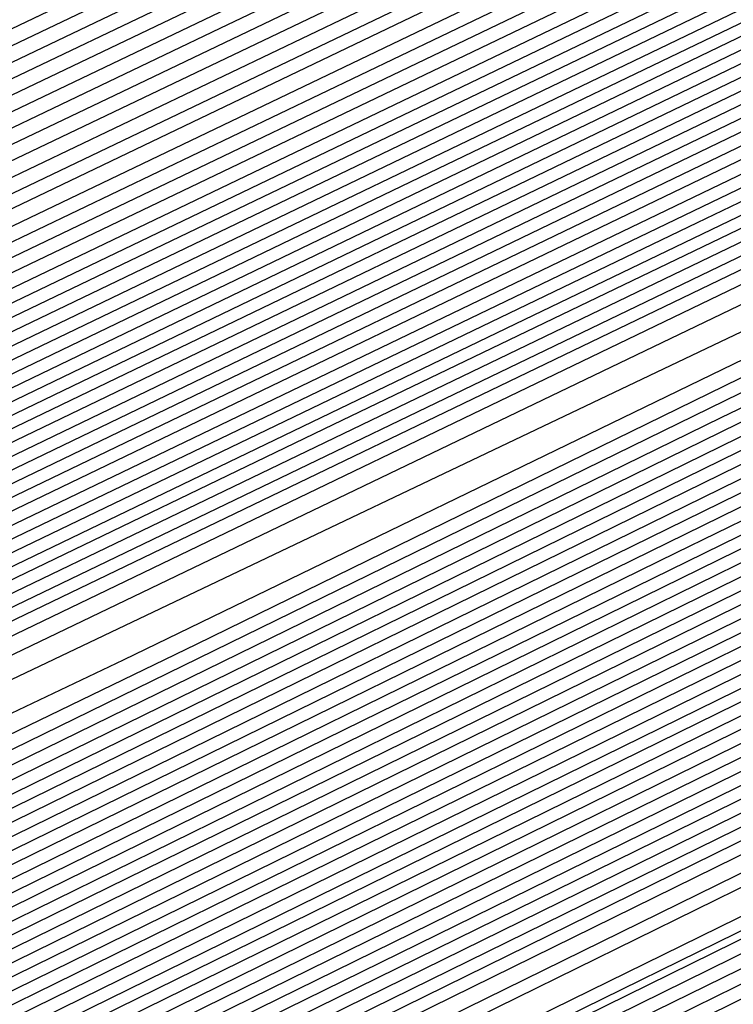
# Model space of a CAD drawing. Extents: x 3249832 to 3255657, y 13789405 to 13793316.
# Tile 327 of 656: x 3254709.3 to 3254710.113, y 13790584.777 to 13790585.898. Entities that reach past the tile are written whole.
import ezdxf

# ---------------------------------------------------------------- set-up
doc = ezdxf.new("R2010")
doc.units = 0
doc.header["$LTSCALE"] = 100
doc.header["$MEASUREMENT"] = 0
for name, color, linetype in [('GRATIO_CON', 10, 'CONTINUOUS'), ('GRATIO_ICON', 7, 'CONTINUOUS'), ('TARGETS_EAST', 7, 'CONTINUOUS')]:
    doc.layers.add(name, color=color, linetype=linetype)

# ---------------------------------------------------------------- blocks, each defined once
blk = doc.blocks.new('Gratio_032316_contours')
at = {"layer": 'GRATIO_CON', "color": 1, "linetype": 'Continuous', "flags": 128}
for points in [[(3254642.139, 13790551.7053), (3254660.6124, 13790560.6687), (3254682.3072, 13790571.2723), (3254700.7352, 13790580.305), (3254711.0317, 13790585.3564), (3254714.825, 13790587.2199), (3254715.3665, 13790587.4896), (3254715.3659, 13790587.4937), (3254715.3657, 13790587.4969), (3254715.3666, 13790587.4975), (3254715.9081, 13790587.7572), (3254719.6861, 13790589.589), (3254729.9352, 13790594.5687), (3254748.2689, 13790603.4881), (3254769.8147, 13790614.0012), (3254788.079, 13790622.9777)], [(3254643.9573, 13790552.6097), (3254661.9705, 13790561.3498), (3254683.1246, 13790571.6892), (3254701.0934, 13790580.4969), (3254711.1333, 13790585.4226), (3254714.8321, 13790587.2398), (3254715.3601, 13790587.5029), (3254715.3596, 13790587.5069), (3254715.3595, 13790587.5098), (3254715.3603, 13790587.5104), (3254715.8805, 13790587.7597), (3254719.5093, 13790589.5191), (3254729.3537, 13790594.3022), (3254746.9632, 13790602.8693), (3254767.6581, 13790612.9672), (3254785.2011, 13790621.5892)], [(3254645.7757, 13790553.5142), (3254663.3285, 13790562.0309), (3254683.9419, 13790572.1067), (3254701.4513, 13790580.6909), (3254711.2342, 13790585.4933), (3254714.8385, 13790587.2659), (3254715.3542, 13790587.5212), (3254715.853, 13790587.7617), (3254719.3325, 13790589.4492), (3254728.7721, 13790594.0356), (3254745.6576, 13790602.2505), (3254765.5015, 13790611.9331), (3254782.3232, 13790620.2006)], [(3254647.5941, 13790554.4186), (3254664.6865, 13790562.712), (3254684.7593, 13790572.5235), (3254701.8095, 13790580.8826), (3254711.336, 13790585.5591), (3254714.8458, 13790587.2852), (3254715.348, 13790587.5339), (3254715.8254, 13790587.7641), (3254719.1557, 13790589.3793), (3254728.1905, 13790593.7691), (3254744.3519, 13790601.6317), (3254763.3449, 13790610.8991), (3254779.4453, 13790618.8121)], [(3254651.2308, 13790556.2274), (3254667.4026, 13790564.0741), (3254686.3942, 13790573.3572), (3254702.526, 13790581.266), (3254711.5395, 13790585.6907), (3254714.8603, 13790587.3239), (3254715.3355, 13790587.5594), (3254715.7702, 13790587.7691), (3254718.8022, 13790589.2396), (3254727.0274, 13790593.236), (3254741.7406, 13790600.3941), (3254759.0318, 13790608.8311), (3254773.6894, 13790616.035)], [(3254653.0492, 13790557.1319), (3254668.7606, 13790564.7552), (3254687.2116, 13790573.774), (3254702.8843, 13790581.4577), (3254711.6412, 13790585.7564), (3254714.8676, 13790587.3433), (3254715.3293, 13790587.5721), (3254715.7426, 13790587.7716), (3254718.6254, 13790589.1697), (3254726.4458, 13790592.9695), (3254740.435, 13790599.7753), (3254756.8752, 13790607.7971), (3254770.8115, 13790614.6465), (3254778.5294, 13790618.5309)], [(3254646.2517, 13790553.9528), (3254654.8675, 13790558.0363), (3254670.1186, 13790565.4362), (3254688.0291, 13790574.1908), (3254703.2426, 13790581.6494), (3254711.743, 13790585.8222), (3254714.8749, 13790587.3627), (3254715.3231, 13790587.5848), (3254715.7151, 13790587.774), (3254718.4486, 13790589.0998), (3254725.8643, 13790592.703), (3254739.1294, 13790599.1565), (3254754.7186, 13790606.7631), (3254767.9336, 13790613.258), (3254775.252, 13790616.9413)], [(3254648.3232, 13790554.9771), (3254656.6859, 13790558.9407), (3254671.4766, 13790566.1173), (3254688.8465, 13790574.6076), (3254703.6008, 13790581.8411), (3254711.8447, 13790585.888), (3254714.8821, 13790587.382), (3254715.3169, 13790587.5976), (3254715.6875, 13790587.7765), (3254718.2718, 13790589.03), (3254725.2827, 13790592.4364), (3254737.8237, 13790598.5377), (3254752.562, 13790605.7291), (3254765.0557, 13790611.8694), (3254771.9746, 13790615.3518)], [(3254652.466, 13790557.0257), (3254660.3226, 13790560.7496), (3254674.1927, 13790567.4794), (3254690.4813, 13790575.4413), (3254704.3173, 13790582.2246), (3254712.0482, 13790586.0196), (3254714.8967, 13790587.4207), (3254715.3044, 13790587.623), (3254715.6323, 13790587.7815), (3254717.9183, 13790588.8903), (3254724.1196, 13790591.9033), (3254735.2124, 13790597.3001), (3254748.2489, 13790603.6611), (3254759.2998, 13790609.0924), (3254765.4198, 13790612.1726), (3254767.5973, 13790613.3706), (3254767.8046, 13790613.628), (3254767.8447, 13790613.807), (3254768.8446, 13790614.4523), (3254771.7623, 13790616.0293)], [(3254651.241, 13790556.5836), (3254654.5375, 13790558.0501), (3254662.141, 13790561.654), (3254675.5507, 13790568.1605), (3254691.2988, 13790575.8581), (3254704.6756, 13790582.4163), (3254712.1499, 13790586.0854), (3254714.904, 13790587.4401), (3254715.2982, 13790587.6357), (3254715.6047, 13790587.7839), (3254717.7415, 13790588.8204), (3254723.538, 13790591.6368), (3254733.9068, 13790596.6813), (3254746.0923, 13790602.627), (3254756.4219, 13790607.7038), (3254762.1424, 13790610.583), (3254764.1778, 13790611.7028), (3254764.3715, 13790611.9434), (3254764.4337, 13790612.1232), (3254765.5415, 13790612.8137), (3254768.7386, 13790614.5249), (3254774.566, 13790617.5186)], [(3254651.548, 13790556.8702), (3254653.3699, 13790557.6315), (3254656.6089, 13790559.0744), (3254663.9594, 13790562.5584), (3254676.9087, 13790568.8416), (3254692.1162, 13790576.2749), (3254705.0338, 13790582.608), (3254712.2517, 13790586.1512), (3254714.9112, 13790587.4594), (3254715.292, 13790587.6484), (3254715.5771, 13790587.7864), (3254717.5647, 13790588.7505), (3254722.9564, 13790591.3703), (3254732.6011, 13790596.0625), (3254743.9357, 13790601.593), (3254753.544, 13790606.3153), (3254758.865, 13790608.9934), (3254760.7582, 13790610.035), (3254760.9385, 13790610.2589), (3254761.0228, 13790610.4394), (3254762.2384, 13790611.1751), (3254765.7149, 13790613.0205), (3254772.0375, 13790616.2604)], [(3254678.2668, 13790569.5227), (3254692.9336, 13790576.6918), (3254705.3921, 13790582.7997), (3254712.3534, 13790586.217), (3254714.9185, 13790587.4788), (3254715.2858, 13790587.6612), (3254715.5496, 13790587.7889), (3254717.3879, 13790588.6807), (3254722.3749, 13790591.1037), (3254731.2955, 13790595.4436), (3254741.7791, 13790600.559), (3254750.666, 13790604.9267), (3254755.5876, 13790607.4038), (3254757.3387, 13790608.3672), (3254757.5054, 13790608.5743), (3254757.6118, 13790608.7556), (3254758.9353, 13790609.5366), (3254762.6912, 13790611.5161), (3254769.509, 13790615.0021), (3254777.6739, 13790619.1394)], [(3254680.9828, 13790570.8848), (3254694.5684, 13790577.5253), (3254706.1082, 13790583.1826), (3254712.556, 13790586.3474), (3254714.9315, 13790587.5159), (3254715.271, 13790587.6858), (3254715.2714, 13790587.6881), (3254715.2722, 13790587.6892), (3254715.2732, 13790587.689), (3254715.4944, 13790587.7945), (3254717.0344, 13790588.541), (3254721.2117, 13790590.5707), (3254728.6842, 13790594.206), (3254737.4659, 13790598.491), (3254744.9102, 13790602.1497), (3254749.0328, 13790604.2246), (3254750.4996, 13790605.0316), (3254750.6393, 13790605.2051), (3254750.7899, 13790605.388), (3254752.329, 13790606.2594), (3254756.6438, 13790608.5072), (3254764.4521, 13790612.4857), (3254773.7947, 13790617.2146)], [(3254682.3408, 13790571.5658), (3254695.3858, 13790577.9421), (3254706.4664, 13790583.3743), (3254712.6576, 13790586.4132), (3254714.9386, 13790587.5352), (3254715.2646, 13790587.6983), (3254715.2651, 13790587.7006), (3254715.2659, 13790587.7017), (3254715.267, 13790587.7016), (3254715.4668, 13790587.797), (3254716.8576, 13790588.4711), (3254720.6302, 13790590.3041), (3254727.3786, 13790593.5872), (3254735.3094, 13790597.457), (3254742.0323, 13790600.7611), (3254745.7554, 13790602.635), (3254747.0801, 13790603.3639), (3254747.2062, 13790603.5205), (3254747.379, 13790603.7042), (3254749.0259, 13790604.6209), (3254753.6201, 13790607.0028), (3254761.9237, 13790611.2275), (3254771.8551, 13790616.2521)], [(3254683.6989, 13790572.2469), (3254696.2032, 13790578.3589), (3254706.8246, 13790583.566), (3254712.7593, 13790586.4789), (3254714.9457, 13790587.5545), (3254715.2583, 13790587.7108), (3254715.2588, 13790587.7131), (3254715.2597, 13790587.7142), (3254715.2608, 13790587.7142), (3254715.4392, 13790587.7994), (3254716.6808, 13790588.4013), (3254720.0486, 13790590.0376), (3254726.0729, 13790592.9684), (3254733.1528, 13790596.423), (3254739.1543, 13790599.3726), (3254742.478, 13790601.0454), (3254743.6606, 13790601.6961), (3254743.7731, 13790601.8359), (3254743.968, 13790602.0204), (3254745.7228, 13790602.9823), (3254750.5964, 13790605.4984), (3254759.3952, 13790609.9692), (3254769.9155, 13790615.2897), (3254779.2011, 13790619.9784)], [(3254685.0569, 13790572.928), (3254697.0206, 13790578.7757), (3254707.1829, 13790583.7577), (3254712.8609, 13790586.5447), (3254714.9528, 13790587.5738), (3254715.2519, 13790587.7234), (3254715.2526, 13790587.7256), (3254715.2535, 13790587.7267), (3254715.2546, 13790587.7269), (3254715.4116, 13790587.8019), (3254716.504, 13790588.3314), (3254719.4671, 13790589.7711), (3254724.7673, 13790592.3496), (3254730.9962, 13790595.389), (3254736.2764, 13790597.9841), (3254739.2006, 13790599.4558), (3254740.241, 13790600.0283), (3254740.3401, 13790600.1513), (3254740.5571, 13790600.3366), (3254742.4197, 13790601.3437), (3254747.5727, 13790603.994), (3254756.8668, 13790608.711), (3254767.9759, 13790614.3273), (3254777.7802, 13790619.2776)], [(3254687.7729, 13790574.2901), (3254698.6554, 13790579.6094), (3254707.8993, 13790584.1411), (3254713.0642, 13790586.6762), (3254714.9671, 13790587.6123), (3254715.2393, 13790587.7484), (3254715.24, 13790587.7505), (3254715.241, 13790587.7518), (3254715.2422, 13790587.7521), (3254715.3565, 13790587.8068), (3254716.1504, 13790588.1917), (3254718.3039, 13790589.238), (3254722.156, 13790591.112), (3254726.683, 13790593.3209), (3254730.5206, 13790595.207), (3254732.6458, 13790596.2766), (3254733.4019, 13790596.6927), (3254733.4739, 13790596.7821), (3254733.7351, 13790596.969), (3254735.8135, 13790598.0666), (3254741.5253, 13790600.9852), (3254751.8099, 13790606.1945), (3254764.0967, 13790612.4024), (3254774.9383, 13790617.8759)], [(3254689.131, 13790574.9712), (3254699.4729, 13790580.0262), (3254708.2575, 13790584.3328), (3254713.1658, 13790586.742), (3254714.9742, 13790587.6316), (3254715.2329, 13790587.761), (3254715.2337, 13790587.763), (3254715.2348, 13790587.7643), (3254715.2359, 13790587.7648), (3254715.3289, 13790587.8092), (3254715.9737, 13790588.1218), (3254717.7224, 13790588.9714), (3254720.8504, 13790590.4932), (3254724.5264, 13790592.2869), (3254727.6426, 13790593.8185), (3254729.3684, 13790594.687), (3254729.9824, 13790595.0249), (3254730.0409, 13790595.0975), (3254730.3242, 13790595.2852), (3254732.5104, 13790596.428), (3254738.5016, 13790599.4807), (3254749.2814, 13790604.9363), (3254762.1571, 13790611.44), (3254773.5174, 13790617.1751)], [(3254690.489, 13790575.6522), (3254700.2903, 13790580.443), (3254708.6157, 13790584.5245), (3254713.2674, 13790586.8077), (3254714.9813, 13790587.6509), (3254715.2266, 13790587.7735), (3254715.2275, 13790587.7755), (3254715.2286, 13790587.7768), (3254715.2297, 13790587.7774), (3254715.3013, 13790587.8117), (3254715.7969, 13790588.0519), (3254717.1408, 13790588.7049), (3254719.5447, 13790589.8744), (3254722.3699, 13790591.2529), (3254724.7647, 13790592.4299), (3254726.091, 13790593.0974), (3254726.5629, 13790593.3571), (3254726.6078, 13790593.4129), (3254726.9132, 13790593.6014), (3254729.2072, 13790594.7894), (3254735.4779, 13790597.9763), (3254746.753, 13790603.6781), (3254760.2175, 13790610.4776), (3254772.0965, 13790616.4743)], [(3254691.847, 13790576.3333), (3254701.1077, 13790580.8598), (3254708.9739, 13790584.7162), (3254713.3691, 13790586.8735), (3254714.9885, 13790587.6701), (3254715.2202, 13790587.7861), (3254715.2212, 13790587.788), (3254715.2224, 13790587.7893), (3254715.2235, 13790587.79), (3254715.2737, 13790587.8141), (3254715.6201, 13790587.9821), (3254716.5592, 13790588.4384), (3254718.2391, 13790589.2556), (3254720.2133, 13790590.2189), (3254721.8868, 13790591.0414), (3254722.8136, 13790591.5079), (3254723.1433, 13790591.6893), (3254723.1747, 13790591.7283), (3254723.5023, 13790591.9176), (3254725.9041, 13790593.1509), (3254732.4543, 13790596.4719), (3254744.2245, 13790602.4199), (3254758.2779, 13790609.5152)], [(3254687.5981, 13790574.316), (3254694.5631, 13790577.6954), (3254702.7425, 13790581.6935), (3254709.6903, 13790585.0996), (3254713.5723, 13790587.005), (3254715.0027, 13790587.7087), (3254715.2076, 13790587.8111), (3254715.2155, 13790587.8162), (3254715.2646, 13790587.8408), (3254715.3952, 13790587.9046), (3254715.6275, 13790588.0179), (3254715.8997, 13790588.1512), (3254716.1297, 13790588.2654), (3254716.6303, 13790588.5199), (3254719.2939, 13790589.8681), (3254726.4082, 13790593.462), (3254739.168, 13790599.9031), (3254754.3988, 13790607.5903), (3254767.8337, 13790614.3719), (3254776.2164, 13790618.6078)], [(3254651.0069, 13790556.9616), (3254655.5123, 13790559.1072), (3254661.3217, 13790561.894), (3254668.1197, 13790565.1602), (3254674.8023, 13790568.3631), (3254680.0684, 13790570.8643), (3254683.1747, 13790572.3015), (3254685.6089, 13790573.4148), (3254689.4165, 13790575.2204), (3254695.9211, 13790578.3765), (3254703.5599, 13790582.1103), (3254710.0485, 13790585.2913), (3254713.674, 13790587.0708), (3254715.0098, 13790587.728), (3254715.2012, 13790587.8237), (3254715.5767, 13790588.0145), (3254718.1988, 13790589.3384), (3254725.3135, 13790592.9288), (3254738.0825, 13790599.3724), (3254753.3307, 13790607.0675), (3254766.7985, 13790613.8657), (3254775.2332, 13790618.1281)], [(3254651.9652, 13790557.4392), (3254656.6382, 13790559.6653), (3254662.6638, 13790562.5558), (3254669.7147, 13790565.9438), (3254676.6453, 13790569.2668), (3254682.1055, 13790571.8639), (3254685.3036, 13790573.3493), (3254687.6804, 13790574.4392), (3254691.2349, 13790576.1249), (3254697.2791, 13790579.0576), (3254704.3773, 13790582.5271), (3254710.4067, 13790585.483), (3254713.7756, 13790587.1366), (3254715.0169, 13790587.7472), (3254715.1948, 13790587.8363), (3254715.5637, 13790588.0238), (3254718.1399, 13790589.3246), (3254725.1298, 13790592.8522), (3254737.6771, 13790599.1838), (3254752.6727, 13790606.7516), (3254765.9448, 13790613.4511), (3254774.3039, 13790617.6754)], [(3254652.9236, 13790557.9168), (3254657.7641, 13790560.2233), (3254664.0059, 13790563.2177), (3254671.3097, 13790566.7274), (3254678.4883, 13790570.1706), (3254684.1427, 13790572.8635), (3254687.4325, 13790574.3972), (3254689.7518, 13790575.4635), (3254693.0532, 13790577.0293), (3254698.6371, 13790579.7386), (3254705.1948, 13790582.9439), (3254710.7649, 13790585.6747), (3254713.8772, 13790587.2023), (3254715.024, 13790587.7665), (3254715.1884, 13790587.8489), (3254715.5508, 13790588.0331), (3254718.0809, 13790589.3107), (3254724.9462, 13790592.7755), (3254737.2717, 13790598.9953), (3254752.0148, 13790606.4357), (3254765.0911, 13790613.0365), (3254773.3746, 13790617.2228)], [(3254651.3, 13790557.2133), (3254654.8403, 13790558.872), (3254660.0158, 13790561.3394), (3254666.6901, 13790564.5414), (3254674.4997, 13790568.2945), (3254682.1743, 13790571.9781), (3254688.2171, 13790574.8626), (3254691.6904, 13790576.4929), (3254693.8947, 13790577.5121), (3254696.69, 13790578.8381), (3254701.3532, 13790581.1008), (3254706.8296, 13790583.7776), (3254711.4814, 13790586.0581), (3254714.0805, 13790587.3339), (3254715.0382, 13790587.8051), (3254715.1756, 13790587.8741), (3254715.5248, 13790588.0517), (3254717.9631, 13790589.2831), (3254724.5788, 13790592.6221), (3254736.4608, 13790598.6182), (3254750.699, 13790605.8039), (3254763.3837, 13790612.2073), (3254771.5159, 13790616.3175)], [(3254652.1439, 13790557.6356), (3254655.7986, 13790559.3495), (3254661.1417, 13790561.8975), (3254668.0321, 13790565.2032), (3254676.0946, 13790569.078), (3254684.0173, 13790572.8819), (3254690.2542, 13790575.8622), (3254693.8193, 13790577.5407), (3254695.9661, 13790578.5364), (3254698.5083, 13790579.7426), (3254702.7112, 13790581.7819), (3254707.647, 13790584.1944), (3254711.8396, 13790586.2498), (3254714.1821, 13790587.3996), (3254715.0454, 13790587.8244), (3254715.1692, 13790587.8867), (3254715.5119, 13790588.061), (3254717.9042, 13790589.2693), (3254724.3952, 13790592.5454), (3254736.0554, 13790598.4297), (3254750.0411, 13790605.488), (3254762.53, 13790611.7927), (3254770.5866, 13790615.8649), (3254774.8217, 13790618.021)], [(3254692.2914, 13790576.8618), (3254695.9482, 13790578.5886), (3254698.0375, 13790579.5607), (3254700.3267, 13790580.647), (3254704.0693, 13790582.4629), (3254708.4644, 13790584.6112), (3254712.1978, 13790586.4415), (3254714.2838, 13790587.4654), (3254715.0525, 13790587.8436), (3254715.1628, 13790587.899), (3254715.1638, 13790587.9005), (3254715.1651, 13790587.902), (3254715.1662, 13790587.9033), (3254715.5018, 13790588.0733), (3254717.8471, 13790589.2573), (3254724.2124, 13790592.4695), (3254735.6502, 13790598.2414), (3254749.3832, 13790605.1722), (3254761.6763, 13790611.3781), (3254769.6572, 13790615.4123), (3254773.9041, 13790617.5743)], [(3254687.7034, 13790574.6894), (3254694.3286, 13790577.8614), (3254698.0771, 13790579.6365), (3254700.109, 13790580.5851), (3254702.1451, 13790581.5514), (3254705.4273, 13790583.144), (3254709.2818, 13790585.0281), (3254712.556, 13790586.6332), (3254714.3854, 13790587.5311), (3254715.0596, 13790587.8629), (3254715.1564, 13790587.9115), (3254715.1574, 13790587.913), (3254715.1587, 13790587.9145), (3254715.1597, 13790587.9158), (3254715.4888, 13790588.0826), (3254717.7882, 13790589.2435), (3254724.0287, 13790592.3929), (3254735.2448, 13790598.0529), (3254748.7253, 13790604.8563), (3254760.8226, 13790610.9635), (3254768.7279, 13790614.9597), (3254772.9866, 13790617.1276)], [(3254691.3894, 13790576.4969), (3254698.4029, 13790579.8606), (3254702.3349, 13790581.7322), (3254704.2518, 13790582.6337), (3254705.7818, 13790583.3603), (3254708.1433, 13790584.5061), (3254710.9167, 13790585.8617), (3254713.2724, 13790587.0166), (3254714.5887, 13790587.6627), (3254715.0738, 13790587.9014), (3254715.1436, 13790587.9366), (3254715.1446, 13790587.938), (3254715.1458, 13790587.9395), (3254715.1469, 13790587.941), (3254715.4628, 13790588.1013), (3254717.6703, 13790589.2159), (3254723.6614, 13790592.2395), (3254734.4339, 13790597.6758), (3254747.4094, 13790604.2245), (3254759.1152, 13790610.1344), (3254766.8692, 13790614.0544), (3254771.1515, 13790616.2343)], [(3254684.0695, 13790572.9958), (3254693.2324, 13790577.4007), (3254700.4401, 13790580.8601), (3254704.4638, 13790582.78), (3254706.3233, 13790583.658), (3254707.6001, 13790584.2647), (3254709.5014, 13790585.1872), (3254711.7343, 13790586.2788), (3254713.6314, 13790587.2092), (3254714.6921, 13790587.7304), (3254715.0837, 13790587.9238), (3254715.1405, 13790587.9531), (3254715.4499, 13790588.1105), (3254717.6114, 13790589.2021), (3254723.4777, 13790592.1629), (3254734.0285, 13790597.4873), (3254746.7515, 13790603.9086), (3254758.2615, 13790609.7198), (3254765.9399, 13790613.6018), (3254770.2339, 13790615.7876), (3254772.3576, 13790616.8983)], [(3254685.6645, 13790573.7793), (3254695.0754, 13790578.3044), (3254702.4773, 13790581.8597), (3254706.5928, 13790583.8279), (3254708.3947, 13790584.6823), (3254709.4185, 13790585.1691), (3254710.8594, 13790585.8683), (3254712.5517, 13790586.6956), (3254713.9896, 13790587.4009), (3254714.7937, 13790587.7962), (3254715.0908, 13790587.9432), (3254715.1341, 13790587.9658), (3254715.4369, 13790588.1198), (3254717.5524, 13790589.1883), (3254723.294, 13790592.0862), (3254733.6231, 13790597.2988), (3254746.0936, 13790603.5927), (3254757.4078, 13790609.3052), (3254765.0105, 13790613.1491), (3254769.3164, 13790615.3409), (3254771.4825, 13790616.4728)], [(3254687.2595, 13790574.5629), (3254696.9184, 13790579.2082), (3254704.5144, 13790582.8593), (3254708.7217, 13790584.8757), (3254710.4661, 13790585.7067), (3254711.2369, 13790586.0736), (3254712.2174, 13790586.5494), (3254713.3691, 13790587.1124), (3254714.3478, 13790587.5926), (3254714.8953, 13790587.862), (3254715.0978, 13790587.9625), (3254715.1276, 13790587.9785), (3254715.4239, 13790588.1292), (3254717.4935, 13790589.1745), (3254723.1104, 13790592.0095), (3254733.2176, 13790597.1102), (3254745.4357, 13790603.2768), (3254756.5541, 13790608.8906), (3254764.0812, 13790612.6965), (3254768.3988, 13790614.8943), (3254770.6075, 13790616.0472), (3254771.7108, 13790616.6657)], [(3254690.4495, 13790576.13), (3254700.6044, 13790581.0157), (3254708.5888, 13790584.8585), (3254712.9795, 13790586.9715), (3254714.609, 13790587.7553), (3254714.8736, 13790587.8824), (3254714.9335, 13790587.9115), (3254715.004, 13790587.9462), (3254715.0642, 13790587.9761), (3254715.0986, 13790587.9937), (3254715.112, 13790588.0013), (3254715.1148, 13790588.0038), (3254715.3979, 13790588.1479), (3254717.3756, 13790589.147), (3254722.743, 13790591.8562), (3254732.4068, 13790596.7332), (3254744.1198, 13790602.645), (3254754.8468, 13790608.0614), (3254762.2225, 13790611.7913), (3254766.5637, 13790614.0009), (3254768.8573, 13790615.1961), (3254770.0169, 13790615.8415), (3254770.6619, 13790616.237), (3254771.3382, 13790616.6417)], [(3254691.3246, 13790576.5671), (3254701.2561, 13790581.3455), (3254709.0349, 13790585.09), (3254713.3077, 13790587.1475), (3254714.8826, 13790587.9066), (3254715.1084, 13790588.0164), (3254715.3849, 13790588.1572), (3254717.3167, 13790589.1332), (3254722.5594, 13790591.7795), (3254732.0013, 13790596.5446), (3254743.4619, 13790602.3291), (3254753.9931, 13790607.6468), (3254761.2932, 13790611.3386), (3254765.6461, 13790613.5543), (3254767.9823, 13790614.7706), (3254769.17, 13790615.4294), (3254769.8305, 13790615.8319), (3254770.5233, 13790616.2441), (3254771.6468, 13790616.8582)], [(3254692.0922, 13790576.9523), (3254701.7295, 13790581.5891), (3254709.2424, 13790585.2057), (3254713.3647, 13790587.1907), (3254714.8842, 13790587.9231), (3254715.102, 13790588.0291), (3254715.3719, 13790588.1666), (3254717.2577, 13790589.1194), (3254722.3757, 13790591.7029), (3254731.5959, 13790596.3561), (3254742.804, 13790602.0133), (3254753.1394, 13790607.2322), (3254760.3638, 13790610.886), (3254764.7286, 13790613.1076), (3254767.1072, 13790614.345), (3254768.3231, 13790615.0173), (3254768.9992, 13790615.4268), (3254769.7083, 13790615.8466), (3254770.8588, 13790616.474), (3254772.2008, 13790617.2017)], [(3254683.086, 13790572.6396), (3254692.8597, 13790577.3375), (3254702.2029, 13790581.8327), (3254709.4499, 13790585.3213), (3254713.4218, 13790587.234), (3254714.8858, 13790587.9396), (3254715.0956, 13790588.0417), (3254715.359, 13790588.1759), (3254717.1988, 13790589.1056), (3254722.192, 13790591.6262), (3254731.1905, 13790596.1676), (3254742.1461, 13790601.6974), (3254752.2857, 13790606.8176), (3254759.4345, 13790610.4334), (3254763.811, 13790612.6609), (3254766.2321, 13790613.9195), (3254767.4761, 13790614.6052), (3254768.1678, 13790615.0216), (3254768.8934, 13790615.4491), (3254770.0708, 13790616.0899), (3254771.4446, 13790616.8335)], [(3254685.0376, 13790573.6106), (3254694.3948, 13790578.1075), (3254703.1496, 13790582.3192), (3254709.8648, 13790585.5517), (3254713.5359, 13790587.3196), (3254714.8889, 13790587.9721), (3254715.0828, 13790588.0668), (3254715.333, 13790588.1946), (3254717.0809, 13790589.0781), (3254721.8247, 13790591.4729), (3254730.3796, 13790595.7905), (3254740.8302, 13790601.0656), (3254750.5783, 13790605.9885), (3254757.5758, 13790609.5281), (3254761.9759, 13790611.7676), (3254764.482, 13790613.0684), (3254765.7823, 13790613.781), (3254766.5051, 13790614.2114), (3254767.2635, 13790614.6541), (3254768.4947, 13790615.3216), (3254769.9322, 13790616.0971), (3254771.1334, 13790616.7816)], [(3254686.0134, 13790574.0961), (3254695.1623, 13790578.4926), (3254703.623, 13790582.5627), (3254710.0723, 13790585.6672), (3254713.5929, 13790587.3627), (3254714.8905, 13790587.9885), (3254715.0765, 13790588.0794), (3254715.32, 13790588.2039), (3254717.022, 13790589.0643), (3254721.641, 13790591.3962), (3254729.9742, 13790595.602), (3254740.1723, 13790600.7497), (3254749.7246, 13790605.5739), (3254756.6465, 13790609.0755), (3254761.0584, 13790611.3209), (3254763.6069, 13790612.6429), (3254764.9354, 13790613.3689), (3254765.6738, 13790613.8062), (3254766.4486, 13790614.2565), (3254767.7067, 13790614.9375), (3254769.176, 13790615.729), (3254770.4045, 13790616.4267), (3254771.0551, 13790616.8757), (3254771.2495, 13790617.1191)], [(3254686.9892, 13790574.5817), (3254695.9299, 13790578.8778), (3254704.0964, 13790582.8062), (3254710.2798, 13790585.7827), (3254713.65, 13790587.4058), (3254714.8921, 13790588.0049), (3254715.0701, 13790588.092), (3254715.307, 13790588.2133), (3254716.963, 13790589.0505), (3254721.4573, 13790591.3195), (3254729.5688, 13790595.4135), (3254739.5144, 13790600.4338), (3254748.8709, 13790605.1593)], [(3254687.965, 13790575.0672), (3254696.6974, 13790579.2629), (3254704.5698, 13790583.0496), (3254710.4873, 13790585.8981), (3254713.707, 13790587.4489), (3254714.8937, 13790588.0213), (3254715.0637, 13790588.1046), (3254715.2941, 13790588.2226), (3254716.9041, 13790589.0367), (3254721.2737, 13790591.2429), (3254729.1633, 13790595.2249), (3254738.8565, 13790600.1179), (3254748.0172, 13790604.7447)], [(3254689.9166, 13790576.0383), (3254698.2325, 13790580.0332), (3254705.5166, 13790583.5369), (3254710.9023, 13790586.1303), (3254714.0382, 13790587.647), (3254716.632, 13790588.9334), (3254720.906, 13790591.0888), (3254728.3524, 13790594.8476), (3254737.5406, 13790599.4861), (3254746.3098, 13790603.9155)], [(3254690.8924, 13790576.5238), (3254699.0001, 13790580.4183), (3254705.9899, 13790583.7804), (3254711.1098, 13790586.2458), (3254714.0887, 13790587.6869), (3254716.581, 13790588.9235), (3254720.7224, 13790591.0121), (3254727.947, 13790594.6591), (3254736.8827, 13790599.1702), (3254745.4561, 13790603.5009)], [(3254691.8683, 13790577.0094), (3254699.7676, 13790580.8035), (3254706.4633, 13790584.0239), (3254711.3173, 13790586.3613), (3254714.1392, 13790587.7268), (3254716.5301, 13790588.9136), (3254720.5388, 13790590.9355), (3254727.5416, 13790594.4706), (3254736.2248, 13790598.8543), (3254744.6024, 13790603.0863), (3254751.0704, 13790606.3597)], [(3254684.5147, 13790573.5023), (3254692.8441, 13790577.4949), (3254700.5352, 13790581.1886), (3254706.9367, 13790584.2674), (3254711.5248, 13790586.4768), (3254714.1897, 13790587.7666), (3254716.4792, 13790588.9036), (3254720.3552, 13790590.8588), (3254727.1361, 13790594.2821), (3254735.5669, 13790598.5384), (3254743.7487, 13790602.6718), (3254750.1411, 13790605.9071)], [(3254686.5494, 13790574.5139), (3254694.7957, 13790578.466), (3254702.0703, 13790581.9589), (3254707.8835, 13790584.7544), (3254711.9397, 13790586.7079), (3254714.2907, 13790587.8464), (3254716.3774, 13790588.8837), (3254719.9879, 13790590.7055), (3254726.3253, 13790593.905), (3254734.251, 13790597.9066), (3254742.0413, 13790601.8426), (3254748.2824, 13790605.0018)], [(3254687.5668, 13790575.0197), (3254695.7715, 13790578.9516), (3254702.8378, 13790582.344), (3254708.3569, 13790584.9979), (3254712.1472, 13790586.8234), (3254714.3412, 13790587.8862), (3254716.3265, 13790588.8738), (3254719.8043, 13790590.6289), (3254725.9199, 13790593.7165), (3254733.5931, 13790597.5908), (3254741.1877, 13790601.428), (3254747.3531, 13790604.5492)], [(3254688.5842, 13790575.5255), (3254696.7473, 13790579.4371), (3254703.6054, 13790582.7292), (3254708.8303, 13790585.2414), (3254712.3547, 13790586.9389), (3254714.3917, 13790587.9261), (3254716.2755, 13790588.8639), (3254719.6207, 13790590.5522), (3254725.5145, 13790593.528), (3254732.9352, 13790597.2749), (3254740.334, 13790601.0134), (3254746.4237, 13790604.0966)], [(3254689.6015, 13790576.0313), (3254697.7231, 13790579.9226), (3254704.3729, 13790583.1143), (3254709.3036, 13790585.4849), (3254712.5622, 13790587.0544), (3254714.4422, 13790587.966), (3254716.2246, 13790588.8539), (3254719.4371, 13790590.4756), (3254725.1091, 13790593.3394), (3254732.2773, 13790596.959), (3254739.4803, 13790600.5988), (3254745.4944, 13790603.644)], [(3254691.6363, 13790577.0429), (3254699.6748, 13790580.8937), (3254705.908, 13790583.8846), (3254710.2504, 13790585.9718), (3254712.9771, 13790587.2855), (3254714.5432, 13790588.0457), (3254716.1228, 13790588.834), (3254719.0698, 13790590.3223), (3254724.2982, 13790592.9624), (3254730.9614, 13790596.3272), (3254737.7729, 13790599.7696), (3254743.6357, 13790602.7387), (3254748.2126, 13790605.0675)], [(3254692.6536, 13790577.5487), (3254700.6506, 13790581.3793), (3254706.6756, 13790584.2697), (3254710.7238, 13790586.2153), (3254713.1846, 13790587.401), (3254714.5937, 13790588.0856), (3254716.0719, 13790588.8241), (3254718.8862, 13790590.2456), (3254723.8928, 13790592.7739), (3254730.3035, 13790596.0113), (3254736.9192, 13790599.355), (3254742.7064, 13790602.2861), (3254747.295, 13790604.6208)], [(3254685.2107, 13790574.0117), (3254693.671, 13790578.0546), (3254701.6264, 13790581.8648), (3254707.4431, 13790584.6548), (3254711.1972, 13790586.4588), (3254713.3921, 13790587.5165), (3254714.6442, 13790588.1255), (3254716.0209, 13790588.8142), (3254718.7026, 13790590.169), (3254723.4874, 13790592.5853), (3254729.6456, 13790595.6954), (3254736.0655, 13790598.9404), (3254741.777, 13790601.8334), (3254746.3775, 13790604.1742)], [(3254686.1555, 13790574.4828), (3254694.6884, 13790578.5604), (3254702.6022, 13790582.3504), (3254708.2106, 13790585.04), (3254711.6706, 13790586.7023), (3254713.5996, 13790587.6321), (3254714.6947, 13790588.1653), (3254715.97, 13790588.8042), (3254718.519, 13790590.0923), (3254723.082, 13790592.3968), (3254728.9877, 13790595.3795), (3254735.2118, 13790598.5259), (3254740.8477, 13790601.3808), (3254745.4599, 13790603.7275)], [(3254688.0451, 13790575.4249), (3254696.7231, 13790579.572), (3254704.5538, 13790583.3214), (3254709.7457, 13790585.8102), (3254712.6173, 13790587.189), (3254714.0145, 13790587.8622), (3254714.6772, 13790588.1834), (3254714.921, 13790588.3035), (3254714.9555, 13790588.3228), (3254715.0737, 13790588.3847), (3254715.9023, 13790588.8045), (3254718.1514, 13790589.9405), (3254722.271, 13790592.0202), (3254727.6719, 13790594.7478), (3254733.5044, 13790597.6967), (3254738.989, 13790600.4756), (3254743.6248, 13790602.8341), (3254746.9805, 13790604.5574)], [(3254688.9898, 13790575.8959), (3254697.7405, 13790580.0778), (3254705.5297, 13790583.8072), (3254710.5133, 13790586.1957), (3254713.0907, 13790587.4331), (3254714.222, 13790587.9784), (3254714.7343, 13790588.2272), (3254714.9226, 13790588.3206), (3254714.9492, 13790588.336), (3254715.0608, 13790588.3945), (3254715.8434, 13790588.791), (3254717.9677, 13790589.864), (3254721.8656, 13790591.8317), (3254727.0139, 13790594.4319), (3254732.6507, 13790597.2821), (3254738.0597, 13790600.0229), (3254742.7072, 13790602.3875), (3254746.1055, 13790604.1319)], [(3254689.9346, 13790576.367), (3254698.7579, 13790580.5836), (3254706.5055, 13790584.2927), (3254711.2809, 13790586.5807), (3254713.5641, 13790587.6764), (3254714.4295, 13790588.0938), (3254714.7913, 13790588.2703), (3254714.9242, 13790588.3372), (3254714.9428, 13790588.3489), (3254715.0479, 13790588.4041), (3254715.7845, 13790588.7774), (3254717.7841, 13790589.7874), (3254721.4602, 13790591.6432), (3254726.356, 13790594.116), (3254731.797, 13790596.8675), (3254737.1303, 13790599.5703), (3254741.7897, 13790601.9408), (3254745.2304, 13790603.7063)], [(3254690.8794, 13790576.838), (3254699.7752, 13790581.0894), (3254707.4813, 13790584.7781), (3254712.0484, 13790586.9658), (3254714.0375, 13790587.9198), (3254714.637, 13790588.2092), (3254714.8484, 13790588.3135), (3254714.9258, 13790588.3538), (3254714.9365, 13790588.3618), (3254715.0349, 13790588.4138), (3254715.7256, 13790588.7638), (3254717.6004, 13790589.7108), (3254721.0548, 13790591.4547), (3254725.6981, 13790593.8001), (3254730.9433, 13790596.4529), (3254736.201, 13790599.1177), (3254740.8721, 13790601.4941), (3254744.3553, 13790603.2808), (3254746.3031, 13790604.3029)], [(3254692.4887, 13790577.6457), (3254701.3754, 13790581.893), (3254708.9279, 13790585.5089), (3254713.1479, 13790587.5316), (3254714.7022, 13790588.2788), (3254714.9237, 13790588.3879), (3254715.009, 13790588.4331), (3254715.6077, 13790588.7367), (3254717.2331, 13790589.5577), (3254720.2439, 13790591.0777), (3254724.3823, 13790593.1684), (3254729.2359, 13790595.6237), (3254734.3423, 13790598.2124), (3254739.037, 13790600.6008), (3254742.6052, 13790602.4297), (3254744.6092, 13790603.4787), (3254745.7211, 13790604.0829)], [(3254685.5623, 13790574.3682), (3254692.9579, 13790577.8894), (3254701.6558, 13790582.0461), (3254709.0481, 13790585.5838), (3254713.1792, 13790587.561), (3254714.7014, 13790588.2896), (3254714.9188, 13790588.3948), (3254714.9975, 13790588.4372), (3254715.5498, 13790588.7195), (3254717.0499, 13790589.4795), (3254719.8386, 13790590.8887), (3254723.7244, 13790592.8524), (3254728.3822, 13790595.2091), (3254733.413, 13790597.7598), (3254738.1195, 13790600.1541), (3254741.7301, 13790602.0041), (3254743.7623, 13790603.0666), (3254744.8898, 13790603.6778)], [(3254686.1924, 13790574.6882), (3254693.4274, 13790578.1329), (3254701.9363, 13790582.1993), (3254709.1682, 13790585.6599), (3254713.2098, 13790587.5938), (3254714.6992, 13790588.3063), (3254714.9121, 13790588.4088), (3254714.9844, 13790588.4475), (3254715.4908, 13790588.7062), (3254716.8662, 13790589.403), (3254719.4332, 13790590.7003), (3254723.0664, 13790592.5365), (3254727.5286, 13790594.7946), (3254732.4837, 13790597.3072), (3254737.2019, 13790599.7074), (3254740.855, 13790601.5786), (3254742.9154, 13790602.6545), (3254744.0584, 13790603.2727), (3254745.2603, 13790603.921)], [(3254686.8224, 13790575.0082), (3254693.8968, 13790578.3764), (3254702.2169, 13790582.3524), (3254709.2883, 13790585.736), (3254713.2404, 13790587.6267), (3254714.6969, 13790588.3229), (3254714.9054, 13790588.4228), (3254714.9712, 13790588.4578), (3254715.4318, 13790588.693), (3254716.6825, 13790589.3266), (3254719.0277, 13790590.5118), (3254722.4085, 13790592.2206), (3254726.6749, 13790594.38), (3254731.5543, 13790596.8545), (3254736.2844, 13790599.2608), (3254739.9799, 13790601.153), (3254742.0685, 13790602.2424), (3254743.2271, 13790602.8675), (3254744.4453, 13790603.5235), (3254746.4302, 13790604.5655)], [(3254688.0825, 13790575.6481), (3254694.8356, 13790578.8633), (3254702.778, 13790582.6587), (3254709.5285, 13790585.8883), (3254713.3016, 13790587.6925), (3254714.6925, 13790588.3563), (3254714.8919, 13790588.4508), (3254714.9449, 13790588.4784), (3254715.3138, 13790588.6665), (3254716.3151, 13790589.1737), (3254718.2169, 13790590.1349), (3254721.0927, 13790591.5889), (3254724.9675, 13790593.5508), (3254729.6956, 13790595.9493), (3254734.4493, 13790598.3674), (3254738.2298, 13790600.3019), (3254740.3746, 13790601.4183), (3254741.5643, 13790602.0572), (3254742.8154, 13790602.7285), (3254744.8542, 13790603.7972)], [(3254688.7126, 13790575.9681), (3254695.3051, 13790579.1068), (3254703.0585, 13790582.8118), (3254709.6486, 13790585.9644), (3254713.3321, 13790587.7254), (3254714.6902, 13790588.373), (3254714.8852, 13790588.4648), (3254714.9318, 13790588.4887), (3254715.2548, 13790588.6532), (3254716.1314, 13790589.0973), (3254717.8114, 13790589.9464), (3254720.4348, 13790591.273), (3254724.1138, 13790593.1362), (3254728.7663, 13790595.4966), (3254733.5317, 13790597.9207), (3254737.3547, 13790599.8764), (3254739.5277, 13790601.0062), (3254740.733, 13790601.6521), (3254742.0005, 13790602.331), (3254744.0662, 13790603.4131), (3254746.4898, 13790604.6831)], [(3254689.3426, 13790576.2881), (3254695.7745, 13790579.3503), (3254703.3391, 13790582.965), (3254709.7687, 13790586.0406), (3254713.3627, 13790587.7583), (3254714.688, 13790588.3896), (3254714.8784, 13790588.4788), (3254714.9186, 13790588.4989), (3254715.1958, 13790588.64), (3254715.9477, 13790589.0209), (3254717.406, 13790589.758), (3254719.7768, 13790590.9571), (3254723.2601, 13790592.7216), (3254727.837, 13790595.044), (3254732.6141, 13790597.4741), (3254736.4797, 13790599.4508), (3254738.6808, 13790600.5941), (3254739.9016, 13790601.247), (3254741.1856, 13790601.9335), (3254743.2781, 13790603.029), (3254745.7336, 13790604.3149)], [(3254689.9727, 13790576.6081), (3254696.2439, 13790579.5938), (3254703.6196, 13790583.1181), (3254709.8888, 13790586.1167), (3254713.3933, 13790587.7912), (3254714.6858, 13790588.4063), (3254714.8717, 13790588.4927), (3254714.9055, 13790588.5092), (3254715.1367, 13790588.6267), (3254715.764, 13790588.9444), (3254717.0006, 13790589.5695), (3254719.1189, 13790590.6412), (3254722.4064, 13790592.307), (3254726.9076, 13790594.5914), (3254731.6966, 13790597.0274), (3254735.6046, 13790599.0253), (3254737.8339, 13790600.182), (3254739.0703, 13790600.8418), (3254740.3706, 13790601.5359), (3254742.4901, 13790602.6448), (3254744.9774, 13790603.9467)], [(3254691.2328, 13790577.248), (3254697.1828, 13790580.0808), (3254704.1807, 13790583.4244), (3254710.129, 13790586.269), (3254713.4545, 13790587.8569), (3254714.6813, 13790588.4397), (3254714.8582, 13790588.5207), (3254714.8792, 13790588.5298), (3254715.0187, 13790588.6002), (3254715.3966, 13790588.7916), (3254716.1897, 13790589.1926), (3254717.8031, 13790590.0095), (3254720.699, 13790591.4778), (3254725.0489, 13790593.6861), (3254729.8615, 13790596.1341), (3254733.8544, 13790598.1742), (3254736.14, 13790599.3578), (3254737.4076, 13790600.0316), (3254738.7408, 13790600.7409), (3254740.9141, 13790601.8765), (3254743.4649, 13790603.2103), (3254745.6215, 13790604.3595)], [(3254691.8629, 13790577.568), (3254697.6522, 13790580.3243), (3254704.4611, 13790583.5777), (3254710.2485, 13790586.3458), (3254713.4835, 13790587.8913), (3254714.6768, 13790588.4585), (3254714.8489, 13790588.537), (3254714.8506, 13790588.5348), (3254714.8518, 13790588.5334), (3254714.8527, 13790588.5327), (3254714.8664, 13790588.5395), (3254714.9598, 13790588.5869), (3254715.2129, 13790588.7152), (3254715.7842, 13790589.0041), (3254717.1452, 13790589.6936), (3254719.8453, 13790591.0632), (3254724.1196, 13790593.2335), (3254728.9439, 13790595.6874)]]:
    blk.add_lwpolyline(points, dxfattribs=at)
at = {"layer": 'GRATIO_CON', "color": 5, "linetype": 'Continuous', "flags": 128}
for points in [[(3254645.4599, 13790553.036), (3254663.069, 13790561.7623), (3254683.7862, 13790571.9554), (3254701.3959, 13790580.5965), (3254711.2365, 13790585.4241), (3254714.8618, 13790587.205), (3254715.3792, 13790587.4629), (3254715.3785, 13790587.4674), (3254715.3782, 13790587.4709), (3254715.379, 13790587.4719), (3254715.9133, 13790587.7279), (3254719.64, 13790589.5343), (3254729.7495, 13790594.4457), (3254747.8375, 13790603.2357), (3254769.1201, 13790613.5531), (3254787.2186, 13790622.2657)], [(3254649.9599, 13790555.2348), (3254666.4373, 13790563.4004), (3254685.823, 13790572.9383), (3254702.301, 13790581.0241), (3254711.5092, 13790585.5415), (3254714.9015, 13790587.208), (3254715.3856, 13790587.4496), (3254715.3848, 13790587.4542), (3254715.3844, 13790587.458), (3254715.3852, 13790587.4591), (3254715.9013, 13790587.7061), (3254719.4996, 13790589.4499), (3254729.2606, 13790594.1916), (3254746.7248, 13790602.6782), (3254767.2733, 13790612.6396), (3254784.7474, 13790621.0516)], [(3254645.8078, 13790553.0477), (3254654.4599, 13790557.4337), (3254669.8056, 13790565.0385), (3254687.8597, 13790573.9222), (3254703.2055, 13790581.4548), (3254711.7805, 13790585.6657), (3254714.9395, 13790587.2206), (3254715.3915, 13790587.4448), (3254715.8892, 13790587.6839), (3254719.3592, 13790589.3654), (3254728.7717, 13790593.9374), (3254745.612, 13790602.1206), (3254765.4264, 13790611.7261), (3254782.2763, 13790619.8376)], [(3254650.9146, 13790555.5543), (3254658.9599, 13790559.6325), (3254673.1739, 13790566.6765), (3254689.8966, 13790574.9051), (3254704.1107, 13790581.8824), (3254712.0533, 13790585.783), (3254714.9794, 13790587.2235), (3254715.3982, 13790587.4313), (3254715.8776, 13790587.6614), (3254719.2191, 13790589.2805), (3254728.2829, 13790593.683), (3254744.4993, 13790601.563), (3254763.5796, 13790610.8126), (3254779.8051, 13790618.6235)], [(3254649.0895, 13790554.2614), (3254654.3182, 13790556.9458), (3254657.5919, 13790558.6919), (3254661.1283, 13790560.5677), (3254667.9599, 13790564.0302), (3254679.9106, 13790569.9526), (3254693.9704, 13790576.8709), (3254705.921, 13790582.737), (3254712.5988, 13790586.0165), (3254715.0585, 13790587.2285), (3254715.4093, 13790587.4057), (3254715.4091, 13790587.4086), (3254715.4097, 13790587.4091), (3254715.4114, 13790587.4072), (3254715.8544, 13790587.617), (3254718.939, 13790589.1106), (3254727.3053, 13790593.1741), (3254742.2739, 13790600.4477), (3254759.8859, 13790608.9855), (3254774.8628, 13790616.1954)], [(3254652.9316, 13790556.1611), (3254659.0279, 13790559.2737), (3254662.7531, 13790561.2358), (3254666.2352, 13790563.0744), (3254672.4599, 13790566.2291), (3254683.2789, 13790571.5906), (3254696.0073, 13790577.8537), (3254706.8262, 13790583.1644), (3254712.8717, 13790586.1333), (3254715.0984, 13790587.2306), (3254715.416, 13790587.3911), (3254715.416, 13790587.3939), (3254715.4167, 13790587.3946), (3254715.4184, 13790587.393), (3254715.843, 13790587.5942), (3254718.799, 13790589.0255), (3254726.8166, 13790592.9197), (3254741.1612, 13790599.8901), (3254758.039, 13790608.072), (3254772.3917, 13790614.9813)]]:
    blk.add_lwpolyline(points, dxfattribs=at)
at = {"layer": 'GRATIO_ICON', "color": 7, "linetype": 'Continuous', "flags": 128}
for points in [[(3254649.4124, 13790555.323), (3254666.0445, 13790563.393), (3254685.5768, 13790572.9403), (3254702.1678, 13790581.0743), (3254711.4377, 13790585.6249), (3254714.8531, 13790587.3046), (3254715.3418, 13790587.5467), (3254715.7978, 13790587.7666), (3254718.979, 13790589.3094), (3254727.609, 13790593.5026), (3254743.0463, 13790601.0129), (3254761.1884, 13790609.8651), (3254776.5674, 13790617.4236)], [(3254650.3946, 13790556.0014), (3254658.5043, 13790559.8452), (3254672.8347, 13790566.7984), (3254689.6639, 13790575.0245), (3254703.9591, 13790582.0328), (3254711.9464, 13790585.9538), (3254714.8894, 13790587.4014), (3254715.3107, 13790587.6103), (3254715.6599, 13790587.779), (3254718.095, 13790588.9601), (3254724.7011, 13790592.1699), (3254736.5181, 13790597.9189), (3254750.4054, 13790604.6951), (3254762.1777, 13790610.4809), (3254768.6972, 13790613.7622), (3254771.0169, 13790615.0384), (3254771.2377, 13790615.3126)], [(3254679.6248, 13790570.2037), (3254693.751, 13790577.1084), (3254705.75, 13790582.9909), (3254712.4544, 13790586.2816), (3254714.9243, 13790587.4967), (3254715.2773, 13790587.6732), (3254715.2777, 13790587.6756), (3254715.2784, 13790587.6767), (3254715.2794, 13790587.6764), (3254715.5219, 13790587.7921), (3254717.2111, 13790588.6109), (3254721.7933, 13790590.8372), (3254729.9899, 13790594.8248), (3254739.6225, 13790599.525), (3254747.7881, 13790603.5382), (3254752.3102, 13790605.8142), (3254753.9192, 13790606.6994), (3254754.0723, 13790606.8897), (3254754.2009, 13790607.0718), (3254755.6321, 13790607.898), (3254759.6675, 13790610.0116), (3254766.9806, 13790613.7439), (3254775.7343, 13790618.177)], [(3254686.4149, 13790573.609), (3254697.838, 13790579.1925), (3254707.5411, 13790583.9494), (3254712.9625, 13790586.6105), (3254714.96, 13790587.593), (3254715.2456, 13790587.7359), (3254715.2463, 13790587.7381), (3254715.2473, 13790587.7393), (3254715.2484, 13790587.7395), (3254715.384, 13790587.8043), (3254716.3272, 13790588.2615), (3254718.8855, 13790589.5045), (3254723.4617, 13790591.7308), (3254728.8396, 13790594.355), (3254733.3985, 13790596.5955), (3254735.9232, 13790597.8662), (3254736.8215, 13790598.3605), (3254736.907, 13790598.4667), (3254737.1461, 13790598.6528), (3254739.1166, 13790599.7051), (3254744.549, 13790602.4896), (3254754.3383, 13790607.4528), (3254766.0363, 13790613.3649), (3254776.3593, 13790618.5768)], [(3254685.7798, 13790573.4116), (3254693.205, 13790577.0144), (3254701.9251, 13790581.2767), (3254709.3321, 13790584.9079), (3254713.4707, 13790586.9393), (3254714.9956, 13790587.6894), (3254715.2139, 13790587.7986), (3254715.2149, 13790587.8005), (3254715.2162, 13790587.8019), (3254715.2173, 13790587.8026), (3254715.2461, 13790587.8166), (3254715.4433, 13790587.9122), (3254715.9777, 13790588.1718), (3254716.9333, 13790588.637), (3254718.0552, 13790589.1862), (3254719.0038, 13790589.6573), (3254719.8847, 13790590.1096), (3254722.5847, 13790591.4891), (3254729.4359, 13790594.9632), (3254741.6976, 13790601.1604), (3254756.3385, 13790608.5526), (3254769.2546, 13790615.0727), (3254777.3138, 13790619.1453)], [(3254650.456, 13790556.7909), (3254653.8819, 13790558.3944), (3254658.8899, 13790560.7814), (3254665.348, 13790563.8795), (3254672.9047, 13790567.5109), (3254680.3313, 13790571.0744), (3254686.1799, 13790573.8631), (3254689.5614, 13790575.445), (3254691.8232, 13790576.4878), (3254694.8716, 13790577.9337), (3254699.9952, 13790580.4197), (3254706.0122, 13790583.3608), (3254711.1231, 13790585.8664), (3254713.9789, 13790587.2681), (3254715.0311, 13790587.7858), (3254715.182, 13790587.8615), (3254715.5378, 13790588.0424), (3254718.022, 13790589.2969), (3254724.7625, 13790592.6988), (3254736.8662, 13790598.8068), (3254751.3569, 13790606.1198), (3254764.2374, 13790612.6219), (3254772.4452, 13790616.7702)], [(3254689.5464, 13790575.5932), (3254696.3658, 13790578.861), (3254700.206, 13790580.6843), (3254702.1804, 13790581.6094), (3254703.9634, 13790582.4559), (3254706.7853, 13790583.8251), (3254710.0993, 13790585.4449), (3254712.9142, 13790586.8249), (3254714.487, 13790587.5969), (3254715.0667, 13790587.8821), (3254715.15, 13790587.924), (3254715.151, 13790587.9255), (3254715.1523, 13790587.927), (3254715.1533, 13790587.9284), (3254715.4758, 13790588.0919), (3254717.7293, 13790589.2297), (3254723.845, 13790592.3162), (3254734.8393, 13790597.8643), (3254748.0673, 13790604.5404), (3254759.9689, 13790610.549), (3254767.7985, 13790614.507), (3254772.069, 13790616.681)], [(3254652.4307, 13790556.1481), (3254656.0215, 13790558.061), (3254663.4599, 13790561.8314), (3254676.5423, 13790568.3146), (3254691.9335, 13790575.888), (3254705.0159, 13790582.3099), (3254712.3263, 13790585.9001), (3254715.0195, 13790587.2261), (3254715.4051, 13790587.4175), (3254715.8661, 13790587.6387), (3254719.079, 13790589.1955), (3254727.7941, 13790593.4286), (3254743.3866, 13790601.0054), (3254761.7327, 13790609.8991), (3254777.334, 13790617.4094)], [(3254688.8545, 13790575.3465), (3254698.7614, 13790580.112), (3254706.5516, 13790583.8589), (3254710.8506, 13790585.9236), (3254712.5376, 13790586.731), (3254713.0553, 13790586.9782), (3254713.5756, 13790587.2308), (3254714.1868, 13790587.5298), (3254714.7063, 13790587.7849), (3254714.9972, 13790587.9284), (3254715.1051, 13790587.9822), (3254715.1213, 13790587.9913), (3254715.4109, 13790588.1386), (3254717.4346, 13790589.1608), (3254722.9267, 13790591.9329), (3254732.8122, 13790596.9217), (3254744.7777, 13790602.9609), (3254755.7004, 13790608.476), (3254763.1518, 13790612.2439), (3254767.4812, 13790614.4476), (3254769.7324, 13790615.6217), (3254770.8638, 13790616.2536), (3254771.4933, 13790616.6422)], [(3254684.0618, 13790573.1252), (3254693.6273, 13790577.7228), (3254702.6763, 13790582.0764), (3254709.6574, 13790585.437), (3254713.4789, 13790587.2772), (3254714.8874, 13790587.9561), (3254715.0892, 13790588.0544), (3254715.346, 13790588.1853), (3254717.1399, 13790589.0918), (3254722.0083, 13790591.5495), (3254730.785, 13790595.979), (3254741.4882, 13790601.3815), (3254751.432, 13790606.4031), (3254758.5051, 13790609.9807), (3254762.8935, 13790612.2142), (3254765.357, 13790613.4939), (3254766.6292, 13790614.1931), (3254767.3365, 13790614.6165), (3254768.0785, 13790615.0516), (3254769.2828, 13790615.7057), (3254770.6884, 13790616.4653), (3254771.8624, 13790617.1365)], [(3254688.9408, 13790575.5527), (3254697.465, 13790579.6481), (3254705.0432, 13790583.2935), (3254710.6948, 13790586.0147), (3254713.9877, 13790587.6072), (3254716.6829, 13790588.9434), (3254721.0897, 13790591.1654), (3254728.7578, 13790595.0362), (3254738.1985, 13790599.802), (3254747.1635, 13790604.3301)], [(3254685.532, 13790574.0081), (3254693.8199, 13790577.9805), (3254701.3027, 13790581.5737), (3254707.4101, 13790584.5109), (3254711.7322, 13790586.5924), (3254714.2402, 13790587.8065), (3254716.4283, 13790588.8937), (3254720.1716, 13790590.7822), (3254726.7307, 13790594.0935), (3254734.909, 13790598.2225), (3254742.895, 13790602.2572), (3254749.2118, 13790605.4545)], [(3254690.6189, 13790576.5371), (3254698.699, 13790580.4082), (3254705.1405, 13790583.4994), (3254709.777, 13790585.7284), (3254712.7697, 13790587.17), (3254714.4927, 13790588.0059), (3254716.1737, 13790588.844), (3254719.2534, 13790590.3989), (3254724.7036, 13790593.1509), (3254731.6194, 13790596.6431), (3254738.6266, 13790600.1842), (3254744.5651, 13790603.1913), (3254749.1301, 13790605.5142)], [(3254687.1003, 13790574.9538), (3254695.7057, 13790579.0662), (3254703.578, 13790582.8359), (3254708.9782, 13790585.4251), (3254712.1439, 13790586.9455), (3254713.807, 13790587.7466), (3254714.6201, 13790588.1401), (3254714.9194, 13790588.2867), (3254714.9619, 13790588.3098), (3254715.0867, 13790588.3751), (3254715.9613, 13790588.8181), (3254718.335, 13790590.0171), (3254722.6765, 13790592.2087), (3254728.3298, 13790595.0637), (3254734.3581, 13790598.1113), (3254739.9184, 13790600.9282), (3254744.5424, 13790603.2808), (3254747.8556, 13790604.983)], [(3254691.8242, 13790577.3091), (3254700.7926, 13790581.5952), (3254708.4571, 13790585.2636), (3254712.8159, 13790587.3508), (3254714.5108, 13790588.1631), (3254714.8444, 13790588.3246), (3254714.9055, 13790588.3566), (3254714.9274, 13790588.3704), (3254714.9301, 13790588.3748), (3254715.022, 13790588.4234), (3254715.6667, 13790588.7503), (3254717.4167, 13790589.6343), (3254720.6493, 13790591.2662), (3254725.0402, 13790593.4842), (3254730.0896, 13790596.0383), (3254735.2717, 13790598.665), (3254739.9546, 13790601.0474), (3254743.4802, 13790602.8552), (3254745.4562, 13790603.8908)], [(3254687.4525, 13790575.3281), (3254694.3662, 13790578.6198), (3254702.4974, 13790582.5055), (3254709.4084, 13790585.8122), (3254713.271, 13790587.6596), (3254714.6947, 13790588.3396), (3254714.8986, 13790588.4368), (3254714.9581, 13790588.4681), (3254715.3728, 13790588.6797), (3254716.4988, 13790589.2502), (3254718.6223, 13790590.3233), (3254721.7506, 13790591.9048), (3254725.8212, 13790593.9654), (3254730.625, 13790596.4019), (3254735.3668, 13790598.8141), (3254739.1049, 13790600.7275), (3254741.2215, 13790601.8303), (3254742.3957, 13790602.4624), (3254743.6304, 13790603.126), (3254745.6422, 13790604.1814)], [(3254690.6028, 13790576.928), (3254696.7133, 13790579.8373), (3254703.9002, 13790583.2712), (3254710.0089, 13790586.1928), (3254713.4239, 13790587.8241), (3254714.6835, 13790588.423), (3254714.865, 13790588.5067), (3254714.8923, 13790588.5195), (3254715.0777, 13790588.6135), (3254715.5803, 13790588.868), (3254716.5951, 13790589.381), (3254718.461, 13790590.3253), (3254721.5527, 13790591.8924), (3254725.9783, 13790594.1388), (3254730.779, 13790596.5807), (3254734.7295, 13790598.5997), (3254736.9869, 13790599.7699), (3254738.2389, 13790600.4367), (3254739.5557, 13790601.1384), (3254741.7021, 13790602.2607), (3254744.2212, 13790603.5785), (3254746.3504, 13790604.7145)]]:
    blk.add_lwpolyline(points, dxfattribs=at)

msp = doc.modelspace()

# ---------------------------------------------------------------- linework, layer by layer
at = {"layer": 'TARGETS_EAST', "color": 1, "const_width": 2.5}
msp.add_lwpolyline([(3254706.2075, 13790587.8749, 1), (3254723.7075, 13790587.8749, 1)], format="xyb", close=True, dxfattribs=at)
at = {"layer": 'TARGETS_EAST', "color": 1}
msp.add_solid([(3254691.2359, 13790583.821), (3254693.9013, 13790577.7103), (3254710.9006, 13790588.7617)], dxfattribs=at)

# ---------------------------------------------------------------- block references
at = {"layer": 'TARGETS_EAST'}
msp.add_blockref('Gratio_032316_contours', (0, 0), dxfattribs=at)

doc.saveas('drawing.dxf')
